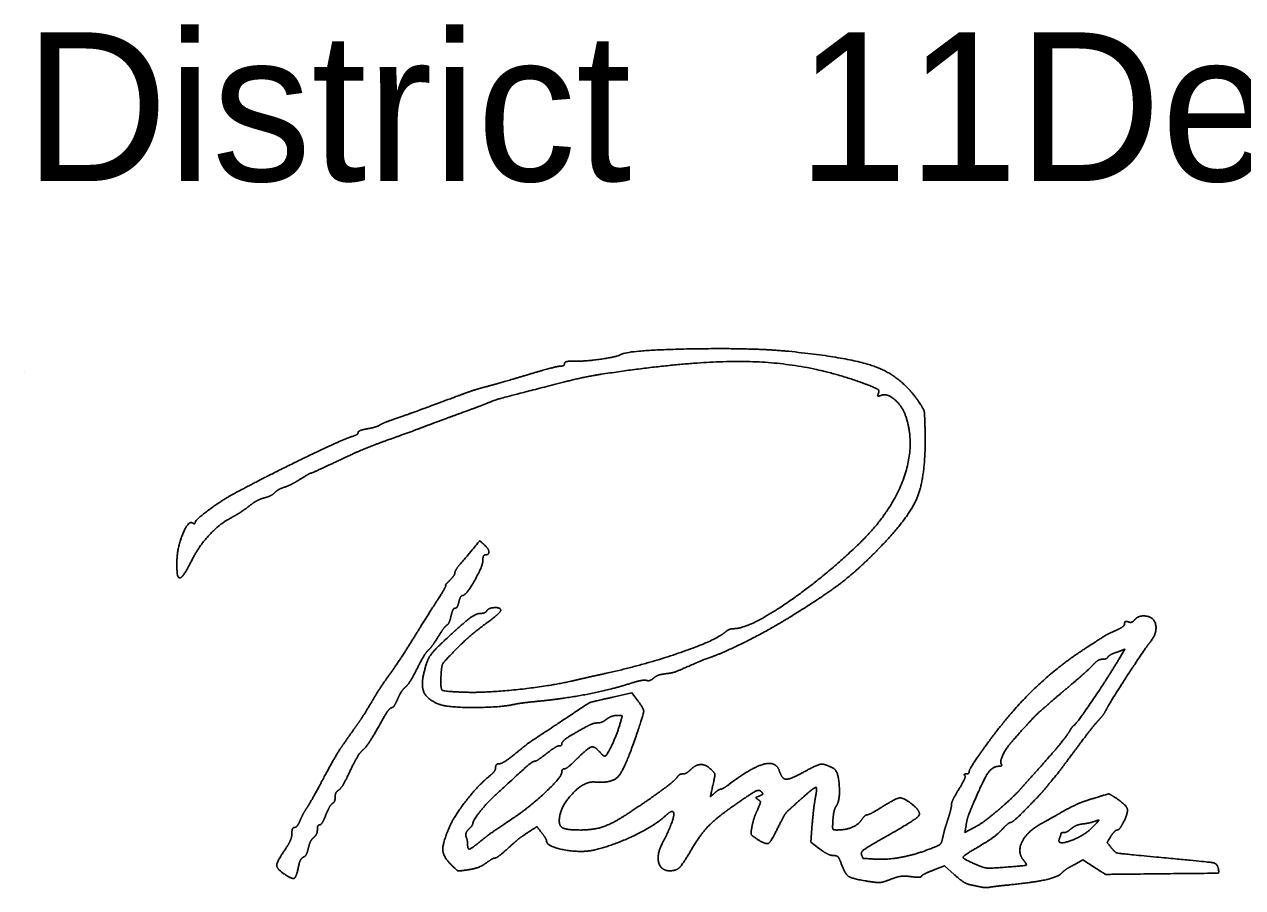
# Model space of a CAD drawing. Extents: x 0 to 34, y 0 to 22.
# Drawn here: x 24.528 to 25.676, y 7.811 to 8.624 of the extents above; entities that cross this region are included whole.
import ezdxf

# ---------------------------------------------------------------- set-up
doc = ezdxf.new("R2010")
doc.units = 0
doc.layers.add('SH_Data', color=7, linetype='Continuous')
doc.layers.add('SH_Text', color=7, linetype='Continuous')

msp = doc.modelspace()

# ---------------------------------------------------------------- linework, layer by layer
at = {"layer": 'SH_Data'}
msp.add_line((24.5279, 8.2968), (24.5279, 8.2968), dxfattribs=at)
at = {"layer": 'SH_Text'}
for points in [[(25.5597, 8.0263), (25.5651, 8.0352), (25.5577, 8.0326)], [(25.0824, 7.9901), (25.1004, 7.9942), (25.1051, 7.988)], [(25.2773, 7.8473), (25.269, 7.8536), (25.2704, 7.8707)], [(25.4153, 7.8693), (25.4143, 7.8628), (25.4229, 7.8673)], [(25.4043, 7.823), (25.3951, 7.8313), (25.3845, 7.8272)], [(25.5361, 7.83), (25.5255, 7.8368), (25.5171, 7.8323)]]:
    msp.add_lwpolyline(points, dxfattribs=at)
for points in [[(25.0458, 8.3065), (25.0554, 8.3062), (25.0864, 8.3106), (25.0898, 8.3127)], [(25.0898, 8.3127), (25.0966, 8.3169), (25.2136, 8.3192), (25.248, 8.3158)], [(25.248, 8.3158), (25.3072, 8.31), (25.3548, 8.2917), (25.3706, 8.2686)], [(25, 8.2931), (25.0161, 8.2979), (25.031, 8.3018), (25.033, 8.3018)], [(25.033, 8.3018), (25.0351, 8.3018), (25.0368, 8.3029), (25.0368, 8.3043)], [(25.0368, 8.3043), (25.0368, 8.3056), (25.0408, 8.3066), (25.0458, 8.3065)], [(25.3205, 8.285), (25.2699, 8.304), (25.1619, 8.308), (25.0716, 8.2942)], [(24.9612, 8.282), (24.9665, 8.2833), (24.9839, 8.2883), (25, 8.2931)], [(25.0716, 8.2942), (25.0623, 8.2928), (25.0424, 8.2885), (25.0272, 8.2845)], [(24.9372, 8.2741), (24.9451, 8.2771), (24.9559, 8.2806), (24.9612, 8.282)], [(25.0272, 8.2845), (24.9762, 8.2714), (24.9719, 8.2701), (24.9612, 8.2658)], [(25.3328, 8.2764), (25.3338, 8.2789), (25.3303, 8.2813), (25.3205, 8.285)], [(24.8808, 8.2535), (24.8955, 8.2586), (24.9019, 8.261), (24.9372, 8.2741)], [(25.3352, 8.2743), (25.3326, 8.2733), (25.3319, 8.274), (25.3328, 8.2764)], [(25.3586, 8.2544), (25.3553, 8.2642), (25.3409, 8.2765), (25.3352, 8.2743)], [(25.3706, 8.2686), (25.3755, 8.2614), (25.3764, 8.257), (25.3768, 8.2392)], [(24.9384, 8.2573), (24.9285, 8.2537), (24.9134, 8.2481), (24.9048, 8.2449)], [(24.9612, 8.2658), (24.9585, 8.2647), (24.9483, 8.2609), (24.9384, 8.2573)], [(24.8514, 8.2429), (24.8563, 8.2438), (24.8615, 8.2454), (24.8628, 8.2464)], [(24.8628, 8.2464), (24.8641, 8.2473), (24.8722, 8.2506), (24.8808, 8.2535)], [(24.9048, 8.2449), (24.8962, 8.2416), (24.88, 8.2357), (24.8688, 8.2317)], [(25.3131, 8.1332), (25.344, 8.1627), (25.3679, 8.2262), (25.3586, 8.2544)], [(24.7248, 8.1814), (24.755, 8.1976), (24.8286, 8.2333), (24.837, 8.2357)], [(24.837, 8.2357), (24.84, 8.2366), (24.8424, 8.2382), (24.8424, 8.2393)], [(24.8424, 8.2393), (24.8424, 8.2403), (24.8464, 8.242), (24.8514, 8.2429)], [(25.3768, 8.2392), (25.3775, 8.1984), (25.3614, 8.1587), (25.332, 8.1288)], [(24.8688, 8.2317), (24.8576, 8.2278), (24.8372, 8.2192), (24.8236, 8.2127)], [(24.8236, 8.2127), (24.8099, 8.2063), (24.7983, 8.201), (24.7977, 8.201)], [(24.7977, 8.201), (24.7971, 8.201), (24.7927, 8.1984), (24.7877, 8.1953)], [(24.7729, 8.1878), (24.7697, 8.1868), (24.7655, 8.1844), (24.7637, 8.1826)], [(24.7877, 8.1953), (24.7828, 8.1922), (24.7761, 8.1888), (24.7729, 8.1878)], [(24.6888, 8.1547), (24.6888, 8.1569), (24.7142, 8.1757), (24.7248, 8.1814)], [(24.754, 8.1778), (24.7505, 8.1769), (24.7438, 8.1733), (24.7392, 8.1697)], [(24.7637, 8.1826), (24.7619, 8.1808), (24.7576, 8.1787), (24.754, 8.1778)], [(24.7392, 8.1697), (24.7346, 8.1661), (24.7274, 8.1615), (24.7233, 8.1594)], [(24.6716, 8.1169), (24.6717, 8.1301), (24.6823, 8.1567), (24.6865, 8.1541)], [(24.6865, 8.1541), (24.6877, 8.1533), (24.6888, 8.1536), (24.6888, 8.1547)], [(24.7233, 8.1594), (24.7129, 8.1541), (24.693, 8.1332), (24.6868, 8.1211)], [(24.939, 8.1158), (24.9575, 8.1379), (24.9568, 8.1374), (24.9609, 8.134)], [(24.9609, 8.134), (24.9652, 8.1304), (24.9661, 8.1242), (24.9624, 8.1242)], [(25.1964, 8.0546), (25.2105, 8.0546), (25.2786, 8.1005), (25.3131, 8.1332)], [(25.332, 8.1288), (25.3134, 8.1099), (25.281, 8.085), (25.2505, 8.0662)], [(24.6868, 8.1211), (24.6801, 8.1082), (24.6748, 8.1013), (24.673, 8.1032)], [(24.96, 8.1191), (24.96, 8.1135), (24.9441, 8.0858), (24.9409, 8.0858)], [(24.9624, 8.1242), (24.9611, 8.1242), (24.96, 8.1219), (24.96, 8.1191)], [(24.673, 8.1032), (24.6722, 8.104), (24.6716, 8.1101), (24.6716, 8.1169)], [(24.9288, 8.1002), (24.9314, 8.1028), (24.9336, 8.1059), (24.9336, 8.1072)], [(24.9336, 8.1072), (24.9336, 8.1084), (24.936, 8.1123), (24.939, 8.1158)], [(24.916, 8.0797), (24.9216, 8.0883), (24.9256, 8.0954), (24.925, 8.0954)], [(24.925, 8.0954), (24.9245, 8.0954), (24.9261, 8.0975), (24.9288, 8.1002)], [(24.9409, 8.0858), (24.9398, 8.0858), (24.9382, 8.0831), (24.9374, 8.0798)], [(24.894, 8.0447), (24.9006, 8.0553), (24.9105, 8.0711), (24.916, 8.0797)], [(24.9337, 8.0738), (24.9325, 8.0738), (24.9309, 8.0705), (24.93, 8.0666)], [(24.9374, 8.0798), (24.9366, 8.0765), (24.9349, 8.0738), (24.9337, 8.0738)], [(24.9576, 8.069), (24.9601, 8.069), (24.9628, 8.07), (24.9636, 8.0714)], [(24.9768, 8.0717), (24.9768, 8.0706), (24.97, 8.0647), (24.9618, 8.0586)], [(24.9636, 8.0714), (24.9654, 8.0743), (24.9768, 8.0746), (24.9768, 8.0717)], [(24.9252, 8.0448), (24.9409, 8.0594), (24.9536, 8.069), (24.9576, 8.069)], [(24.93, 8.0666), (24.9291, 8.0626), (24.9274, 8.0588), (24.9261, 8.058)], [(25.2505, 8.0662), (25.2313, 8.0543), (25.1901, 8.0333), (25.176, 8.0282)], [(25.5648, 8.0595), (25.5648, 8.061), (25.5663, 8.0617), (25.5682, 8.061)], [(25.5682, 8.061), (25.5701, 8.0602), (25.5729, 8.0612), (25.5745, 8.0631)], [(25.5745, 8.0631), (25.5761, 8.065), (25.5798, 8.0666), (25.5827, 8.0666)], [(25.5827, 8.0666), (25.5921, 8.0666), (25.5959, 8.0505), (25.5885, 8.0415)], [(24.9261, 8.058), (24.9248, 8.0572), (24.921, 8.0521), (24.9176, 8.0466)], [(24.9618, 8.0586), (24.9535, 8.0525), (24.941, 8.0416), (24.934, 8.0345)], [(25.0764, 8.0126), (25.1133, 8.0208), (25.1796, 8.0437), (25.1882, 8.0512)], [(25.1882, 8.0512), (25.1903, 8.0531), (25.1939, 8.0546), (25.1964, 8.0546)], [(25.528, 8.0362), (25.5469, 8.0484), (25.5488, 8.0495), (25.557, 8.0532)], [(25.557, 8.0532), (25.5613, 8.0551), (25.5648, 8.058), (25.5648, 8.0595)], [(24.8722, 8.0117), (24.8776, 8.0192), (24.8874, 8.034), (24.894, 8.0447)], [(24.9038, 8.0102), (24.9066, 8.0232), (24.9127, 8.0332), (24.9252, 8.0448)], [(24.9176, 8.0466), (24.9142, 8.0411), (24.9101, 8.0355), (24.9084, 8.0341)], [(25.5885, 8.0415), (25.5843, 8.0365), (25.5515, 7.9861), (25.5483, 7.9799)], [(24.9084, 8.0341), (24.9068, 8.0328), (24.9021, 8.0252), (24.8981, 8.0172)], [(24.934, 8.0345), (24.9233, 8.0235), (24.9211, 8.0199), (24.9206, 8.0116)], [(25.176, 8.0282), (25.1714, 8.0266), (25.1643, 8.0238), (25.1603, 8.022)], [(25.4334, 7.9437), (25.4556, 7.9745), (25.5007, 8.0185), (25.528, 8.0362)], [(25.5169, 7.9634), (25.5197, 7.9653), (25.5479, 8.0068), (25.5597, 8.0263)], [(25.5437, 8.0258), (25.5415, 8.0258), (25.5375, 8.0233), (25.5349, 8.0204)], [(25.549, 8.0279), (25.5483, 8.0267), (25.5459, 8.0258), (25.5437, 8.0258)], [(25.5577, 8.0326), (25.5537, 8.0312), (25.5498, 8.0291), (25.549, 8.0279)], [(24.8981, 8.0172), (24.8941, 8.0092), (24.889, 8.0012), (24.8868, 7.9994)], [(25.1603, 8.022), (25.1433, 8.0146), (25.1384, 8.0129), (25.1318, 8.0121)], [(25.5349, 8.0204), (25.5322, 8.0174), (25.5197, 8.0063), (25.5072, 7.9958)], [(24.8555, 7.9862), (24.8593, 7.9928), (24.8669, 8.0043), (24.8722, 8.0117)], [(24.9192, 7.9833), (24.9087, 7.9872), (24.9016, 7.9997), (24.9038, 8.0102)], [(24.9206, 8.0116), (24.9197, 7.9982), (24.9238, 7.9953), (24.9444, 7.9947)], [(24.9444, 7.9947), (24.9636, 7.9942), (25.0215, 8.0003), (25.0428, 8.0051)], [(25.0428, 8.0051), (25.0507, 8.0069), (25.0658, 8.0103), (25.0764, 8.0126)], [(25.1142, 8.0059), (25.1125, 8.0065), (25.1044, 8.0048), (25.0962, 8.0022)], [(25.121, 8.0081), (25.1189, 8.0063), (25.1158, 8.0053), (25.1142, 8.0059)], [(25.1318, 8.0121), (25.1279, 8.0117), (25.123, 8.0099), (25.121, 8.0081)], [(24.8868, 7.9994), (24.8847, 7.9976), (24.8814, 7.9925), (24.8796, 7.9881)], [(25.0962, 8.0022), (25.0797, 7.9969), (25.0346, 7.9884), (25.0108, 7.9861)], [(25.5072, 7.9958), (25.4876, 7.9793), (25.4759, 7.9679), (25.4592, 7.949)], [(24.8425, 7.9655), (24.8458, 7.9703), (24.8517, 7.9796), (24.8555, 7.9862)], [(24.8739, 7.9802), (24.8726, 7.9802), (24.8672, 7.9723), (24.8618, 7.9626)], [(24.8796, 7.9881), (24.8777, 7.9838), (24.8752, 7.9802), (24.8739, 7.9802)], [(24.9904, 7.9835), (24.9767, 7.9804), (24.9272, 7.9803), (24.9192, 7.9833)], [(25.0108, 7.9861), (25.0025, 7.9853), (24.9933, 7.9841), (24.9904, 7.9835)], [(25.0284, 7.9637), (25.06, 7.9847), (25.0614, 7.9854), (25.0824, 7.9901)], [(25.1051, 7.988), (25.1117, 7.9792), (25.1115, 7.9744), (25.1038, 7.9518)], [(25.5483, 7.9799), (25.5466, 7.9764), (25.5427, 7.971), (25.5397, 7.9678)], [(25.0765, 7.9693), (25.074, 7.9673), (25.07, 7.9658), (25.0678, 7.9658)], [(25.0864, 7.9729), (25.0835, 7.9728), (25.0791, 7.9712), (25.0765, 7.9693)], [(25.0897, 7.9664), (25.0914, 7.9721), (25.091, 7.9729), (25.0864, 7.9729)], [(24.8289, 7.9463), (24.833, 7.9521), (24.8391, 7.9608), (24.8425, 7.9655)], [(24.8618, 7.9626), (24.8565, 7.9529), (24.8498, 7.9429), (24.847, 7.9404)], [(24.9892, 7.9358), (25.0029, 7.9468), (25.0009, 7.9455), (25.0284, 7.9637)], [(25.0581, 7.9626), (25.0436, 7.9547), (25.0344, 7.9483), (25.0344, 7.9463)], [(25.0678, 7.9658), (25.0656, 7.9658), (25.0612, 7.9643), (25.0581, 7.9626)], [(25.075, 7.9346), (25.0768, 7.9346), (25.0866, 7.9557), (25.0897, 7.9664)], [(25.4817, 7.9204), (25.497, 7.9375), (25.5106, 7.9539), (25.513, 7.9582)], [(25.513, 7.9582), (25.5142, 7.9604), (25.5159, 7.9627), (25.5169, 7.9634)], [(25.5397, 7.9678), (25.5367, 7.9645), (25.5278, 7.9532), (25.5199, 7.9425)], [(24.81, 7.9142), (24.8163, 7.926), (24.8248, 7.9405), (24.8289, 7.9463)], [(25.0344, 7.9463), (25.0344, 7.9451), (25.0332, 7.9442), (25.0317, 7.9442)], [(25.1038, 7.9518), (25.0935, 7.9219), (25.0815, 7.9088), (25.0656, 7.9102)], [(25.4592, 7.949), (25.4533, 7.9424), (25.4471, 7.9295), (25.4485, 7.9271)], [(24.847, 7.9404), (24.8441, 7.9378), (24.8386, 7.9287), (24.8347, 7.9202)], [(24.9754, 7.9274), (24.9772, 7.9274), (24.9834, 7.9311), (24.9892, 7.9358)], [(25.02, 7.937), (25.015, 7.933), (25.01, 7.9298), (25.0088, 7.9297)], [(25.0317, 7.9442), (25.0303, 7.9442), (25.025, 7.9409), (25.02, 7.937)], [(25.0488, 7.9322), (25.0589, 7.9423), (25.0654, 7.9441), (25.0704, 7.9382)], [(25.0704, 7.9382), (25.072, 7.9362), (25.0741, 7.9346), (25.075, 7.9346)], [(25.4184, 7.9203), (25.4184, 7.9217), (25.4251, 7.9322), (25.4334, 7.9437)], [(25.5199, 7.9425), (25.512, 7.9319), (25.5043, 7.9217), (25.5029, 7.9199)], [(24.9666, 7.9161), (24.9695, 7.9185), (24.972, 7.922), (24.972, 7.9239)], [(24.972, 7.9239), (24.972, 7.9258), (24.9735, 7.9274), (24.9754, 7.9274)], [(25.0088, 7.9297), (25.0069, 7.9297), (24.9985, 7.9225), (24.9732, 7.8992)], [(25.0344, 7.9194), (25.0344, 7.9212), (25.0355, 7.9226), (25.0368, 7.9226)], [(25.0368, 7.9226), (25.0381, 7.9226), (25.0435, 7.9269), (25.0488, 7.9322)], [(25.1555, 7.9217), (25.1605, 7.9266), (25.1705, 7.9267), (25.1754, 7.9217)], [(25.1935, 7.9091), (25.2138, 7.9243), (25.2365, 7.9299), (25.2395, 7.9204)], [(25.2633, 7.9201), (25.2752, 7.9267), (25.2825, 7.9274), (25.2907, 7.9228)], [(25.2907, 7.9228), (25.2951, 7.9203), (25.2967, 7.8923), (25.2928, 7.8872)], [(25.4462, 7.925), (25.4399, 7.925), (25.4304, 7.9098), (25.4183, 7.8806)], [(25.4485, 7.9271), (25.4493, 7.9259), (25.4482, 7.925), (25.4462, 7.925)], [(24.7946, 7.8866), (24.7968, 7.8899), (24.8037, 7.9023), (24.81, 7.9142)], [(24.8347, 7.9202), (24.8307, 7.9116), (24.826, 7.9037), (24.8242, 7.9026)], [(24.9285, 7.8679), (24.933, 7.8783), (24.9562, 7.9078), (24.9666, 7.9161)], [(24.9883, 7.876), (25.0039, 7.8864), (25.0344, 7.9151), (25.0344, 7.9194)], [(25.1004, 7.8829), (25.119, 7.8953), (25.1414, 7.9119), (25.1431, 7.9147)], [(25.1431, 7.9147), (25.1442, 7.9164), (25.1465, 7.9178), (25.1483, 7.9178)], [(25.1483, 7.9178), (25.1501, 7.9178), (25.1534, 7.9195), (25.1555, 7.9217)], [(25.1754, 7.9217), (25.1786, 7.9186), (25.1788, 7.9161), (25.1767, 7.907)], [(25.2395, 7.9204), (25.2419, 7.9128), (25.25, 7.9127), (25.2633, 7.9201)], [(25.4086, 7.9035), (25.4125, 7.9097), (25.415, 7.9155), (25.4142, 7.9163)], [(25.4142, 7.9163), (25.4134, 7.9171), (25.414, 7.9178), (25.4156, 7.9178)], [(25.4156, 7.9178), (25.4171, 7.9178), (25.4184, 7.9189), (25.4184, 7.9203)], [(25.4661, 7.9029), (25.4692, 7.9065), (25.4762, 7.9143), (25.4817, 7.9204)], [(25.5029, 7.9199), (25.4896, 7.9034), (25.485, 7.8983), (25.4732, 7.8861)], [(24.8242, 7.9026), (24.8223, 7.9016), (24.8208, 7.8987), (24.8208, 7.8962)], [(24.9732, 7.8992), (24.9641, 7.8909), (24.9504, 7.8738), (24.9504, 7.8708)], [(25.0656, 7.9102), (25.0552, 7.9111), (25.032, 7.8857), (25.032, 7.8735)], [(25.1767, 7.907), (25.1744, 7.8967), (25.1745, 7.8962), (25.1783, 7.8997)], [(25.1783, 7.8997), (25.1805, 7.9017), (25.1832, 7.9034), (25.1841, 7.9034)], [(25.1841, 7.9034), (25.1851, 7.9034), (25.1893, 7.9059), (25.1935, 7.9091)], [(25.2222, 7.9013), (25.2204, 7.9031), (25.2145, 7.9003), (25.202, 7.8918)], [(25.2206, 7.8971), (25.2236, 7.8982), (25.224, 7.8995), (25.2222, 7.9013)], [(25.2734, 7.8956), (25.2752, 7.905), (25.2726, 7.9054), (25.2633, 7.8972)], [(25.4016, 7.8887), (25.4016, 7.8905), (25.4047, 7.8972), (25.4086, 7.9035)], [(25.446, 7.8841), (25.4539, 7.8909), (25.4629, 7.8994), (25.4661, 7.9029)], [(24.8183, 7.8901), (24.8169, 7.8892), (24.8141, 7.8843), (24.812, 7.8792)], [(24.8208, 7.8962), (24.8208, 7.8937), (24.8197, 7.8909), (24.8183, 7.8901)], [(25.202, 7.8918), (25.1823, 7.8784), (25.1651, 7.8613), (25.1568, 7.847)], [(25.2194, 7.8936), (25.2172, 7.895), (25.2175, 7.8959), (25.2206, 7.8971)], [(25.2187, 7.8838), (25.2215, 7.8901), (25.2217, 7.8922), (25.2194, 7.8936)], [(25.2633, 7.8972), (25.2474, 7.8832), (25.2437, 7.8788), (25.2382, 7.8674)], [(25.2704, 7.8707), (25.2712, 7.8801), (25.2726, 7.8913), (25.2734, 7.8956)], [(25.3642, 7.8895), (25.3739, 7.8819), (25.367, 7.874), (25.3354, 7.8563)], [(25.336, 7.8866), (25.3489, 7.8948), (25.3565, 7.8956), (25.3642, 7.8895)], [(25.3981, 7.8746), (25.4, 7.8805), (25.4016, 7.8869), (25.4016, 7.8887)], [(25.506, 7.8821), (25.5139, 7.8866), (25.5271, 7.8923), (25.5353, 7.8948)], [(25.5353, 7.8948), (25.5493, 7.899), (25.5505, 7.899), (25.5564, 7.8952)], [(25.5564, 7.8952), (25.566, 7.8889), (25.5684, 7.8815), (25.5638, 7.8725)], [(24.7877, 7.874), (24.7893, 7.8776), (24.7924, 7.8833), (24.7946, 7.8866)], [(24.812, 7.8792), (24.81, 7.874), (24.8073, 7.8698), (24.8061, 7.8698)], [(25.0519, 7.865), (25.065, 7.865), (25.0841, 7.872), (25.1004, 7.8829)], [(25.1324, 7.8787), (25.1228, 7.8696), (25.084, 7.8508), (25.0656, 7.8463)], [(25.1294, 7.853), (25.1335, 7.8606), (25.14, 7.8769), (25.14, 7.8797)], [(25.14, 7.8797), (25.14, 7.8827), (25.136, 7.8822), (25.1324, 7.8787)], [(25.2136, 7.8682), (25.2144, 7.8723), (25.2166, 7.8794), (25.2187, 7.8838)], [(25.2928, 7.8872), (25.2916, 7.8855), (25.2903, 7.8798), (25.2899, 7.8746)], [(25.3168, 7.8745), (25.3187, 7.8772), (25.3212, 7.8794), (25.3224, 7.8794)], [(25.3224, 7.8794), (25.3236, 7.8794), (25.3297, 7.8826), (25.336, 7.8866)], [(25.4183, 7.8806), (25.4172, 7.8779), (25.4159, 7.8728), (25.4153, 7.8693)], [(25.4229, 7.8673), (25.4277, 7.8697), (25.4381, 7.8773), (25.446, 7.8841)], [(25.4732, 7.8861), (25.4657, 7.8784), (25.4586, 7.8722), (25.4576, 7.8722)], [(25.4864, 7.8711), (25.4893, 7.8726), (25.4981, 7.8776), (25.506, 7.8821)], [(24.78, 7.8617), (24.78, 7.8648), (24.7811, 7.8674), (24.7824, 7.8674)], [(24.7824, 7.8674), (24.7838, 7.8674), (24.7862, 7.8703), (24.7877, 7.874)], [(24.804, 7.8653), (24.804, 7.8628), (24.8024, 7.8595), (24.8005, 7.8579)], [(24.8061, 7.8698), (24.8049, 7.8698), (24.804, 7.8677), (24.804, 7.8653)], [(24.9302, 7.8322), (24.9225, 7.8398), (24.9219, 7.8526), (24.9285, 7.8679)], [(24.9466, 7.8657), (24.9446, 7.8636), (24.9435, 7.8604), (24.9442, 7.8585)], [(24.9504, 7.8708), (24.9504, 7.87), (24.9487, 7.8677), (24.9466, 7.8657)], [(24.9568, 7.8536), (24.9643, 7.8597), (24.9696, 7.8635), (24.9883, 7.876)], [(25.0154, 7.8624), (25.0109, 7.8682), (25.0108, 7.8682), (25.0041, 7.8638)], [(25.032, 7.8735), (25.032, 7.8683), (25.0398, 7.865), (25.0519, 7.865)], [(25.2182, 7.8566), (25.2132, 7.8599), (25.2124, 7.8619), (25.2136, 7.8682)], [(25.2382, 7.8674), (25.2315, 7.8537), (25.2267, 7.8511), (25.2182, 7.8566)], [(25.2899, 7.8746), (25.2894, 7.867), (25.2901, 7.865), (25.2932, 7.865)], [(25.2932, 7.865), (25.3016, 7.865), (25.3136, 7.8698), (25.3168, 7.8745)], [(25.3933, 7.8575), (25.394, 7.8609), (25.3961, 7.8686), (25.3981, 7.8746)], [(25.449, 7.8652), (25.4454, 7.8614), (25.4373, 7.8553), (25.431, 7.8516)], [(25.4576, 7.8722), (25.4565, 7.8722), (25.4526, 7.869), (25.449, 7.8652)], [(25.4694, 7.8367), (25.4633, 7.8441), (25.4731, 7.8639), (25.4864, 7.8711)], [(25.5033, 7.8568), (25.5008, 7.8503), (25.5263, 7.8593), (25.5348, 7.8679)], [(25.5144, 7.8662), (25.5122, 7.8642), (25.5091, 7.8626), (25.5076, 7.8626)], [(25.5254, 7.8707), (25.5215, 7.8702), (25.5166, 7.8681), (25.5144, 7.8662)], [(25.5372, 7.8734), (25.5345, 7.8724), (25.5292, 7.8712), (25.5254, 7.8707)], [(25.5348, 7.8679), (25.5403, 7.8735), (25.5408, 7.8748), (25.5372, 7.8734)], [(25.5578, 7.865), (25.5567, 7.865), (25.554, 7.8623), (25.5519, 7.8591)], [(25.5638, 7.8725), (25.5616, 7.8683), (25.5589, 7.865), (25.5578, 7.865)], [(24.7742, 7.8475), (24.7774, 7.8522), (24.78, 7.8586), (24.78, 7.8617)], [(24.8005, 7.8579), (24.7986, 7.8563), (24.7964, 7.8518), (24.7955, 7.8478)], [(24.9442, 7.8585), (24.945, 7.8565), (24.9456, 7.8534), (24.9456, 7.8516)], [(24.9456, 7.8516), (24.9456, 7.8467), (24.949, 7.8473), (24.9568, 7.8536)], [(25.0041, 7.8638), (24.9959, 7.8584), (24.9933, 7.8564), (24.9821, 7.8464)], [(25.0199, 7.855), (25.0199, 7.8559), (25.0179, 7.8592), (25.0154, 7.8624)], [(25.0656, 7.8463), (25.0527, 7.8433), (25.0201, 7.8494), (25.0199, 7.855)], [(25.3354, 7.8563), (25.3222, 7.8488), (25.316, 7.844), (25.3168, 7.8418)], [(25.3806, 7.8469), (25.3894, 7.8502), (25.3923, 7.8527), (25.3933, 7.8575)], [(25.5048, 7.8616), (25.5048, 7.861), (25.5041, 7.8589), (25.5033, 7.8568)], [(25.5076, 7.8626), (25.506, 7.8626), (25.5048, 7.8621), (25.5048, 7.8616)], [(25.5519, 7.8591), (25.5484, 7.8538), (25.5484, 7.8529), (25.5523, 7.8482)], [(24.7725, 7.8238), (24.7655, 7.8286), (24.7659, 7.8354), (24.7742, 7.8475)], [(24.7955, 7.8478), (24.7946, 7.8439), (24.7925, 7.8401), (24.7908, 7.8394)], [(24.9821, 7.8464), (24.9773, 7.8421), (24.9725, 7.8386), (24.9714, 7.8386)], [(25.1361, 7.8266), (25.1277, 7.8266), (25.1237, 7.8424), (25.1294, 7.853)], [(25.1568, 7.847), (25.1486, 7.8329), (25.1422, 7.8266), (25.1361, 7.8266)], [(25.2903, 7.841), (25.2877, 7.841), (25.2819, 7.8438), (25.2773, 7.8473)], [(25.3168, 7.8418), (25.3181, 7.8384), (25.3188, 7.8382), (25.3308, 7.8375)], [(25.3308, 7.8375), (25.3413, 7.8369), (25.3674, 7.8418), (25.3806, 7.8469)], [(25.431, 7.8516), (25.4131, 7.8412), (25.412, 7.8379), (25.425, 7.8324)], [(25.5523, 7.8482), (25.5559, 7.8437), (25.5609, 7.8427), (25.5948, 7.8395)], [(24.7862, 7.8302), (24.7843, 7.8205), (24.7801, 7.8185), (24.7725, 7.8238)], [(24.7908, 7.8394), (24.7891, 7.8388), (24.787, 7.8346), (24.7862, 7.8302)], [(24.9464, 7.8276), (24.9377, 7.8262), (24.9355, 7.8268), (24.9302, 7.8322)], [(24.9629, 7.8338), (24.9593, 7.8312), (24.9519, 7.8284), (24.9464, 7.8276)], [(24.9714, 7.8386), (24.9703, 7.8386), (24.9665, 7.8364), (24.9629, 7.8338)], [(25.2978, 7.8332), (25.296, 7.8383), (25.2934, 7.841), (25.2903, 7.841)], [(25.3232, 7.8166), (25.3082, 7.819), (25.3013, 7.8235), (25.2978, 7.8332)], [(25.425, 7.8324), (25.4318, 7.8294), (25.4383, 7.8289), (25.4518, 7.8299)], [(25.4518, 7.8299), (25.4713, 7.8315), (25.4731, 7.8322), (25.4694, 7.8367)], [(25.5171, 7.8323), (25.5125, 7.8298), (25.5072, 7.8263), (25.5054, 7.8244)], [(25.5948, 7.8395), (25.6439, 7.835), (25.6521, 7.8334), (25.6531, 7.8287)], [(25.3632, 7.8211), (25.3574, 7.8219), (25.3501, 7.8209), (25.3443, 7.8186)], [(25.3733, 7.8215), (25.3729, 7.8206), (25.3683, 7.8204), (25.3632, 7.8211)], [(25.3845, 7.8272), (25.3787, 7.8249), (25.3737, 7.8224), (25.3733, 7.8215)], [(25.4189, 7.8135), (25.4159, 7.8142), (25.4093, 7.8184), (25.4043, 7.823)], [(25.5054, 7.8244), (25.5017, 7.8207), (25.4802, 7.8158), (25.4568, 7.8134)], [(25.5828, 7.8236), (25.5471, 7.8232), (25.5467, 7.8232), (25.5361, 7.83)], [(25.6531, 7.8287), (25.6539, 7.8244), (25.6519, 7.8243), (25.5828, 7.8236)], [(25.3443, 7.8186), (25.3373, 7.8158), (25.3318, 7.8153), (25.3232, 7.8166)], [(25.4292, 7.8114), (25.4265, 7.8119), (25.4219, 7.8129), (25.4189, 7.8135)], [(25.4376, 7.8111), (25.4356, 7.8107), (25.4318, 7.8108), (25.4292, 7.8114)], [(25.4568, 7.8134), (25.4482, 7.8125), (25.4396, 7.8115), (25.4376, 7.8111)]]:
    msp.add_open_spline(points, degree=2, dxfattribs=at)

# ---------------------------------------------------------------- texts
for s in ['District       Deputy Director', '              11']:
    msp.add_text(s, height=0.14, dxfattribs=at).set_placement((24.5279, 8.4762))

doc.saveas('drawing.dxf')
